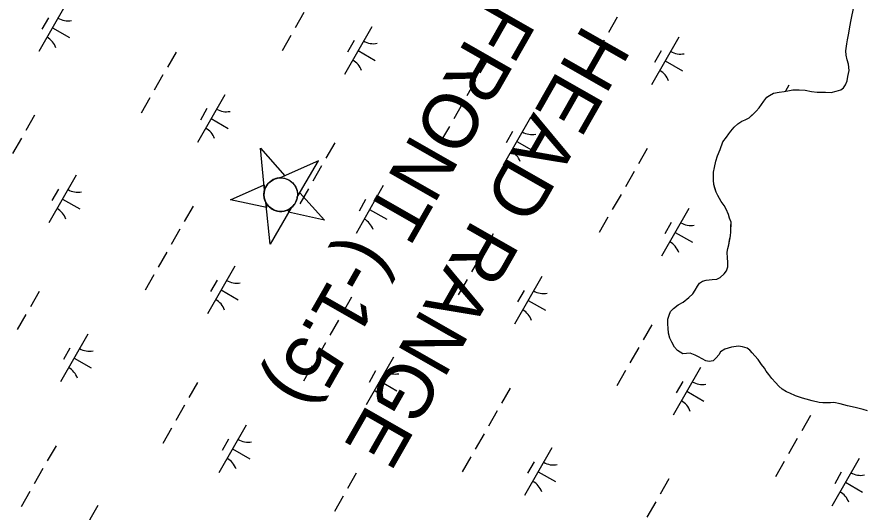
# Model space of a CAD drawing. Extents: x 3930721 to 3950824, y 220441 to 242861.
# Drawn here: x 3943853 to 3944626, y 235090 to 235540 of the extents above; entities that cross this region are included whole.
import ezdxf

# ---------------------------------------------------------------- set-up
doc = ezdxf.new("R2010")
doc.units = 0
for name, color, linetype in [('V-CHAN-NAID', 7, 'Continuous'), ('V-TOPO-SHOR', 7, 'Continuous'), ('V-WETL-SWMP', 7, 'Continuous')]:
    doc.layers.add(name, color=color, linetype=linetype)

msp = doc.modelspace()

# ---------------------------------------------------------------- linework, layer by layer
at = {"layer": 'V-CHAN-NAID'}
for points in [[(3944078.73, 235382.89), (3944074.87, 235420.94), (3944097.17, 235396), (3944092.78, 235394.07), (3944092.2, 235394.03), (3944091.05, 235393.89), (3944090.14, 235393.72), (3944089.12, 235393.45), (3944088.23, 235393.16), (3944087.37, 235392.82), (3944086.59, 235392.46), (3944085.73, 235391.98), (3944084.91, 235391.47), (3944084.11, 235390.89), (3944083.51, 235390.4), (3944082.87, 235389.83), (3944082.08, 235389), (3944081.57, 235388.41), (3944080.96, 235387.59), (3944080.53, 235386.95), (3944080.06, 235386.15), (3944079.67, 235385.4), (3944079.32, 235384.61), (3944078.99, 235383.71)], [(3944108.53, 235376.44), (3944127.78, 235409.5), (3944092.78, 235394.07), (3944093.88, 235394.07), (3944094.79, 235394.02), (3944095.85, 235393.89), (3944096.92, 235393.68), (3944097.58, 235393.51), (3944098.38, 235393.26), (3944099.06, 235393.01), (3944099.8, 235392.69), (3944100.58, 235392.31), (3944101.27, 235391.92), (3944102.15, 235391.36), (3944102.8, 235390.88), (3944103.66, 235390.16), (3944104.38, 235389.48), (3944105.04, 235388.75), (3944105.61, 235388.04), (3944106.12, 235387.33), (3944106.58, 235386.6), (3944107.07, 235385.71), (3944107.45, 235384.89), (3944107.76, 235384.15), (3944108, 235383.43), (3944108.26, 235382.53), (3944108.42, 235381.83), (3944108.6, 235380.74), (3944108.67, 235380), (3944108.72, 235379), (3944108.7, 235378.01), (3944108.63, 235377.21)], [(3944079.85, 235371.86), (3944080.34, 235367.09), (3944047.64, 235374.16), (3944078.25, 235387.66), (3944078.73, 235382.89), (3944078.52, 235382.05), (3944078.37, 235381.21), (3944078.23, 235380.05), (3944078.18, 235379.07), (3944078.2, 235377.99), (3944078.29, 235376.93), (3944078.45, 235375.95), (3944078.63, 235375.1), (3944078.91, 235374.15), (3944079.22, 235373.28), (3944079.58, 235372.42)], [(3944108.53, 235376.44), (3944110.95, 235380.59), (3944133.24, 235355.64), (3944100.54, 235362.72), (3944102.95, 235366.86), (3944103.6, 235367.4), (3944104.39, 235368.16), (3944105.09, 235368.93), (3944105.73, 235369.74), (3944106.07, 235370.21), (3944106.48, 235370.86), (3944106.91, 235371.61), (3944107.22, 235372.22), (3944107.61, 235373.1), (3944107.85, 235373.74), (3944108.13, 235374.61), (3944108.33, 235375.38), (3944108.44, 235375.91)], [(3944102.95, 235366.86), (3944083.71, 235333.81), (3944079.85, 235371.86), (3944080.27, 235371.09), (3944080.83, 235370.21), (3944081.34, 235369.51), (3944082, 235368.7), (3944082.64, 235368.02), (3944083.26, 235367.44), (3944084.04, 235366.78), (3944084.67, 235366.31), (3944085.6, 235365.71), (3944086.5, 235365.21), (3944087.51, 235364.74), (3944088.34, 235364.42), (3944089.43, 235364.08), (3944090.52, 235363.82), (3944091.57, 235363.66), (3944092.35, 235363.58), (3944093.43, 235363.54), (3944094.45, 235363.57), (3944095.49, 235363.68), (3944096.47, 235363.84), (3944097.38, 235364.05), (3944098.45, 235364.38), (3944099.49, 235364.79), (3944100.42, 235365.22), (3944101.38, 235365.76), (3944102.08, 235366.21)]]:
    msp.add_lwpolyline(points, close=True, dxfattribs=at)
msp.add_circle((3944093.45, 235378.81), 15.27, dxfattribs=at)
at = {"layer": 'V-TOPO-SHOR'}
for points in [[(3944493.31, 235419.93), (3944495.85, 235426.89), (3944499.05, 235431.05), (3944501.2, 235434.17), (3944502.98, 235436.59), (3944506.17, 235440.05), (3944509.36, 235443.16), (3944513.24, 235445.55), (3944516.06, 235446.92), (3944519.93, 235448.61), (3944523.48, 235452.07), (3944526.31, 235454.83), (3944528.79, 235457.59), (3944530.94, 235460.71), (3944533.08, 235463.83), (3944535.92, 235467.3), (3944538.39, 235469.01), (3944541.92, 235471.06), (3944547.18, 235472.05), (3944551.74, 235472.68), (3944554.9, 235473.34), (3944559.45, 235473.98), (3944565.4, 235474.25), (3944570.64, 235473.83), (3944576.58, 235472.7), (3944581.81, 235471.93), (3944584.96, 235471.89), (3944589.16, 235471.84), (3944594.41, 235471.77), (3944598.97, 235472.76), (3944603.19, 235474.1), (3944605.66, 235475.82), (3944607.44, 235478.59), (3944608.89, 235482.42), (3944609.64, 235486.26), (3944610.77, 235491.84), (3944610.14, 235497.45), (3944609.14, 235501.31), (3944608.15, 235505.52), (3944607.85, 235509.72), (3944608.64, 235516.01), (3944609.38, 235519.5), (3944610.52, 235525.78), (3944611.29, 235531.37), (3944612.77, 235537.65), (3944613.91, 235543.93)], [(3944627.65, 235182.34), (3944623.47, 235183.45), (3944616.15, 235185.29), (3944609.17, 235186.79), (3944602.55, 235188.62), (3944596.96, 235189.75), (3944593.81, 235189.44), (3944590.66, 235189.48), (3944586.81, 235189.53), (3944583.67, 235189.92), (3944577.04, 235191.41), (3944571.82, 235192.88), (3944568.33, 235193.62), (3944562.06, 235195.81), (3944556.85, 235198.33), (3944553.71, 235199.42), (3944549.9, 235201.92), (3944546.79, 235204.76), (3944543.68, 235207.94), (3944540.58, 235211.49), (3944537.83, 235215.37), (3944535.42, 235218.2), (3944533.7, 235221.02), (3944530.95, 235224.21), (3944527.86, 235228.8), (3944525.11, 235232.33), (3944522.69, 235234.81), (3944520.28, 235237.3), (3944517.85, 235239.08), (3944513.67, 235240.53), (3944510.18, 235240.93), (3944503.87, 235239.96), (3944497.55, 235238.29), (3944493.67, 235235.9), (3944492.23, 235233.12), (3944489.75, 235230.35), (3944486.91, 235227.59), (3944483.4, 235226.94), (3944480.27, 235227.68), (3944477.14, 235229.47), (3944473.67, 235231.26), (3944470.54, 235232.71), (3944466.01, 235234.52), (3944462.86, 235234.21), (3944459.36, 235233.9), (3944454.5, 235237.12), (3944451.74, 235239.95), (3944449.35, 235244.53), (3944447.65, 235248.4), (3944446.31, 235252.97), (3944446.02, 235257.52), (3944445.72, 235261.02), (3944445.78, 235265.57), (3944446.88, 235269.05), (3944448.32, 235272.54), (3944450.81, 235275.3), (3944455.05, 235278.74), (3944459.63, 235281.13), (3944464.94, 235285.26), (3944468.48, 235288.71), (3944470.62, 235291.83), (3944472.77, 235295.65), (3944474.55, 235298.43), (3944477.38, 235300.14), (3944480.54, 235301.15), (3944486.15, 235301.77), (3944490.35, 235302.07), (3944493.51, 235303.42), (3944497.06, 235306.87), (3944499.19, 235309.64), (3944500.29, 235313.13), (3944500.35, 235317.68), (3944500.05, 235321.18), (3944499.77, 235326.43), (3944500.51, 235329.92), (3944501.25, 235333.06), (3944502.01, 235337.25), (3944502.77, 235341.44), (3944503.16, 235344.93), (3944503.23, 235349.82), (3944503.28, 235353.67), (3944501.93, 235357.54), (3944500.92, 235360.7), (3944498.89, 235365.63), (3944497.18, 235368.8), (3944494.43, 235372.68), (3944491.35, 235377.97), (3944489.65, 235381.14), (3944488.64, 235384.65), (3944487.64, 235388.17), (3944487.34, 235392.02), (3944487.44, 235399.36), (3944488.2, 235403.55), (3944489.32, 235409.14), (3944491.13, 235414.01), (3944493.31, 235419.93)]]:
    msp.add_lwpolyline(points, dxfattribs=at)
at = {"layer": 'V-WETL-SWMP'}
for p, q in [((3943898.12, 235552.32), (3943873.27, 235508.93)), ((3944114.5, 235544.39), (3944106.55, 235530.51)), ((3944612.77, 235537.65), (3944614.66, 235548.12)), ((3943881.98, 235539.67), (3943876.02, 235529.25)), ((3944399.67, 235540.1), (3944391.71, 235526.22)), ((3944611.29, 235531.37), (3944612.77, 235537.65)), ((3943885.69, 235530.63), (3943901.31, 235521.68)), ((3944176.33, 235531.55), (3944151.48, 235488.16)), ((3944610.52, 235525.78), (3944611.29, 235531.37)), ((3944102.57, 235523.57), (3944094.62, 235509.68)), ((3944455.86, 235522.09), (3944431.01, 235478.7)), ((3944609.38, 235519.5), (3944610.52, 235525.78)), ((3944160.19, 235518.89), (3944154.22, 235508.48)), ((3944387.74, 235519.28), (3944379.79, 235505.39)), ((3944607.85, 235509.72), (3944608.64, 235516.01)), ((3944608.64, 235516.01), (3944609.38, 235519.5)), ((3943998.19, 235508.49), (3943990.24, 235494.61)), ((3944163.9, 235509.85), (3944179.52, 235500.91)), ((3944439.72, 235509.44), (3944433.76, 235499.02)), ((3944608.15, 235505.52), (3944607.85, 235509.72)), ((3944609.14, 235501.31), (3944608.15, 235505.52)), ((3944282.7, 235503.38), (3944274.74, 235489.49)), ((3944443.44, 235500.4), (3944459.06, 235491.45)), ((3944610.14, 235497.45), (3944609.14, 235501.31)), ((3944610.77, 235491.84), (3944610.14, 235497.45)), ((3944609.64, 235486.26), (3944610.77, 235491.84)), ((3943986.26, 235487.67), (3943978.31, 235473.78)), ((3944270.77, 235482.55), (3944262.82, 235468.67)), ((3944607.44, 235478.59), (3944608.89, 235482.42)), ((3944608.89, 235482.42), (3944609.64, 235486.26)), ((3944555.93, 235478.26), (3944552.87, 235472.92)), ((3944559.45, 235473.98), (3944565.4, 235474.25)), ((3944565.4, 235474.25), (3944570.64, 235473.83)), ((3944603.18, 235474.1), (3944605.66, 235475.82)), ((3944605.66, 235475.82), (3944607.44, 235478.59)), ((3943974.34, 235466.84), (3943966.38, 235452.96)), ((3944042.46, 235469.65), (3944017.61, 235426.27)), ((3944533.08, 235463.83), (3944535.92, 235467.3)), ((3944535.92, 235467.3), (3944538.39, 235469.01)), ((3944538.39, 235469.01), (3944541.92, 235471.06)), ((3944541.92, 235471.06), (3944547.18, 235472.04)), ((3944547.18, 235472.04), (3944551.74, 235472.68)), ((3944551.74, 235472.68), (3944554.89, 235473.34)), ((3944554.89, 235473.34), (3944559.45, 235473.98)), ((3944570.64, 235473.83), (3944576.58, 235472.7)), ((3944576.58, 235472.7), (3944581.81, 235471.93)), ((3944581.81, 235471.93), (3944594.41, 235471.77)), ((3944594.41, 235471.77), (3944598.97, 235472.76)), ((3944598.97, 235472.76), (3944603.18, 235474.1)), ((3944258.84, 235461.73), (3944250.89, 235447.84)), ((3944528.79, 235457.59), (3944533.08, 235463.83)), ((3944026.32, 235457), (3944020.36, 235446.59)), ((3944519.93, 235448.61), (3944526.31, 235454.83)), ((3944526.31, 235454.83), (3944528.79, 235457.59)), ((3943869.29, 235450.94), (3943861.34, 235437.06)), ((3944030.03, 235447.96), (3944045.65, 235439.01)), ((3944320.67, 235448.88), (3944295.82, 235405.49)), ((3944509.36, 235443.16), (3944513.24, 235445.55)), ((3944513.24, 235445.55), (3944516.06, 235446.92)), ((3944516.06, 235446.92), (3944519.93, 235448.61)), ((3944246.91, 235440.9), (3944238.96, 235427.02)), ((3944304.53, 235436.23), (3944298.57, 235425.81)), ((3944501.2, 235434.17), (3944502.98, 235436.59)), ((3944502.98, 235436.59), (3944506.17, 235440.05)), ((3944506.17, 235440.05), (3944509.36, 235443.16)), ((3943857.37, 235430.12), (3943849.41, 235416.23)), ((3944495.85, 235426.89), (3944499.06, 235431.05)), ((3944499.06, 235431.05), (3944501.2, 235434.17)), ((3944142.53, 235425.83), (3944134.58, 235411.94)), ((3944308.24, 235427.18), (3944323.86, 235418.24)), ((3944427.04, 235420.71), (3944419.09, 235406.83)), ((3944493.31, 235419.93), (3944495.85, 235426.89)), ((3944489.32, 235409.14), (3944491.13, 235414.01)), ((3944491.13, 235414.01), (3944493.31, 235419.93)), ((3944130.61, 235405), (3944122.65, 235391.12)), ((3944488.2, 235403.55), (3944489.32, 235409.14)), ((3944415.11, 235399.89), (3944407.16, 235386)), ((3944487.34, 235392.02), (3944487.44, 235399.36)), ((3944487.44, 235399.36), (3944488.2, 235403.55)), ((3943907.27, 235396.44), (3943882.42, 235353.05)), ((3944487.64, 235388.17), (3944487.34, 235392.02)), ((3943891.13, 235383.79), (3943885.16, 235373.38)), ((3944118.68, 235384.18), (3944110.73, 235370.29)), ((3944186.8, 235386.99), (3944161.95, 235343.6)), ((3944489.65, 235381.14), (3944487.64, 235388.17)), ((3943894.84, 235374.75), (3943910.46, 235365.8)), ((3944170.66, 235374.33), (3944164.7, 235363.92)), ((3944403.18, 235379.06), (3944395.23, 235365.18)), ((3944491.35, 235377.97), (3944489.65, 235381.14)), ((3944494.43, 235372.68), (3944491.35, 235377.97)), ((3944013.64, 235368.28), (3944005.68, 235354.39)), ((3944465.01, 235366.21), (3944440.16, 235322.82)), ((3944497.18, 235368.8), (3944494.43, 235372.68)), ((3944498.89, 235365.63), (3944497.18, 235368.8)), ((3944174.38, 235365.29), (3944190, 235356.35)), ((3944500.92, 235360.7), (3944498.89, 235365.63)), ((3944501.93, 235357.54), (3944500.92, 235360.7)), ((3944391.25, 235358.23), (3944383.3, 235344.35)), ((3944448.87, 235353.56), (3944442.91, 235343.15)), ((3944503.28, 235353.67), (3944501.93, 235357.54)), ((3944503.16, 235344.93), (3944503.28, 235353.67)), ((3944001.71, 235347.45), (3943993.76, 235333.57)), ((3944286.87, 235343.16), (3944278.92, 235329.28)), ((3944452.58, 235344.52), (3944468.2, 235335.57)), ((3944502.77, 235341.43), (3944503.16, 235344.93)), ((3944501.25, 235333.06), (3944502.77, 235341.43)), ((3944499.77, 235326.43), (3944500.51, 235329.92)), ((3944500.51, 235329.92), (3944501.25, 235333.06)), ((3943989.78, 235326.62), (3943981.83, 235312.74)), ((3944274.95, 235322.34), (3944267, 235308.45)), ((3944500.05, 235321.18), (3944499.77, 235326.43)), ((3944500.35, 235317.68), (3944500.05, 235321.18)), ((3944051.61, 235313.78), (3944026.76, 235270.39)), ((3944499.19, 235309.64), (3944500.29, 235313.13)), ((3944500.29, 235313.13), (3944500.35, 235317.68)), ((3943977.85, 235305.8), (3943969.9, 235291.91)), ((3944331.14, 235304.32), (3944306.29, 235260.93)), ((3944493.51, 235303.42), (3944497.06, 235306.87)), ((3944497.06, 235306.87), (3944499.19, 235309.64)), ((3944035.47, 235301.12), (3944029.51, 235290.71)), ((3944263.02, 235301.51), (3944255.07, 235287.62)), ((3944472.77, 235295.65), (3944474.56, 235298.43)), ((3944474.56, 235298.43), (3944477.38, 235300.14)), ((3944477.38, 235300.14), (3944480.54, 235301.15)), ((3944480.54, 235301.15), (3944486.15, 235301.77)), ((3944486.15, 235301.77), (3944490.35, 235302.07)), ((3944490.35, 235302.07), (3944493.51, 235303.42)), ((3943873.47, 235290.73), (3943865.52, 235276.84)), ((3944039.18, 235292.08), (3944054.8, 235283.14)), ((3944315, 235291.67), (3944309.04, 235281.26)), ((3944468.48, 235288.71), (3944470.62, 235291.83)), ((3944470.62, 235291.83), (3944472.77, 235295.65)), ((3944157.98, 235285.61), (3944150.03, 235271.73)), ((3944318.72, 235282.63), (3944334.34, 235273.68)), ((3944455.05, 235278.74), (3944459.63, 235281.13)), ((3944459.63, 235281.13), (3944464.94, 235285.26)), ((3944464.94, 235285.26), (3944468.48, 235288.71)), ((3944448.32, 235272.54), (3944450.81, 235275.3)), ((3944450.81, 235275.3), (3944455.05, 235278.74)), ((3943861.54, 235269.9), (3943853.59, 235256.01)), ((3944445.78, 235265.57), (3944446.88, 235269.05)), ((3944446.88, 235269.05), (3944448.32, 235272.54)), ((3944146.05, 235264.78), (3944138.1, 235250.9)), ((3944431.22, 235260.5), (3944423.26, 235246.61)), ((3944445.72, 235261.02), (3944445.78, 235265.57)), ((3944446.02, 235257.52), (3944445.72, 235261.02)), ((3943917.74, 235251.89), (3943892.89, 235208.5)), ((3944446.31, 235252.97), (3944446.02, 235257.52)), ((3944447.65, 235248.4), (3944446.31, 235252.97)), ((3944134.12, 235243.96), (3944126.17, 235230.07)), ((3944449.35, 235244.53), (3944447.65, 235248.4)), ((3944451.74, 235239.95), (3944449.35, 235244.53)), ((3943901.6, 235239.23), (3943895.64, 235228.82)), ((3944419.29, 235239.67), (3944411.34, 235225.78)), ((3944454.5, 235237.12), (3944451.74, 235239.95)), ((3944459.36, 235233.9), (3944454.5, 235237.12)), ((3944493.67, 235235.9), (3944492.23, 235233.12)), ((3944497.55, 235238.29), (3944493.67, 235235.9)), ((3944503.87, 235239.96), (3944497.55, 235238.29)), ((3944510.18, 235240.93), (3944503.87, 235239.96)), ((3944513.67, 235240.53), (3944510.18, 235240.93)), ((3944517.85, 235239.08), (3944513.67, 235240.53)), ((3944520.28, 235237.29), (3944517.85, 235239.08)), ((3944525.11, 235232.33), (3944520.28, 235237.29)), ((3943905.32, 235230.19), (3943920.93, 235221.25)), ((3944195.95, 235231.11), (3944171.1, 235187.72)), ((3944462.86, 235234.21), (3944459.36, 235233.9)), ((3944466.01, 235234.52), (3944462.86, 235234.21)), ((3944470.54, 235232.71), (3944466.01, 235234.52)), ((3944473.67, 235231.26), (3944470.54, 235232.71)), ((3944477.14, 235229.47), (3944473.67, 235231.26)), ((3944480.27, 235227.68), (3944477.14, 235229.47)), ((3944483.4, 235226.94), (3944480.27, 235227.68)), ((3944486.91, 235227.59), (3944483.4, 235226.94)), ((3944489.75, 235230.35), (3944486.91, 235227.59)), ((3944492.23, 235233.12), (3944489.75, 235230.35)), ((3944527.86, 235228.8), (3944525.11, 235232.33)), ((3944530.95, 235224.21), (3944527.86, 235228.8)), ((3944122.19, 235223.13), (3944114.24, 235209.25)), ((3944475.48, 235221.66), (3944450.63, 235178.27)), ((3944533.71, 235221.02), (3944530.95, 235224.21)), ((3944535.42, 235218.2), (3944533.71, 235221.02)), ((3944179.81, 235218.46), (3944173.85, 235208.04)), ((3944407.36, 235218.84), (3944399.41, 235204.96)), ((3944537.83, 235215.37), (3944535.42, 235218.2)), ((3944540.58, 235211.49), (3944537.83, 235215.37)), ((3944017.81, 235208.06), (3944009.86, 235194.18)), ((3944183.52, 235209.42), (3944199.14, 235200.47)), ((3944459.35, 235209), (3944453.38, 235198.59)), ((3944543.68, 235207.94), (3944540.58, 235211.49)), ((3944546.78, 235204.76), (3944543.68, 235207.94)), ((3944549.9, 235201.91), (3944546.78, 235204.76)), ((3944302.32, 235202.94), (3944294.37, 235189.06)), ((3944463.06, 235199.96), (3944478.68, 235191.02)), ((3944553.71, 235199.42), (3944549.9, 235201.91)), ((3944556.85, 235198.33), (3944553.71, 235199.42)), ((3944562.06, 235195.81), (3944556.85, 235198.33)), ((3944568.33, 235193.62), (3944562.06, 235195.81)), ((3944571.82, 235192.88), (3944568.33, 235193.62)), ((3944577.04, 235191.41), (3944571.82, 235192.88)), ((3944583.67, 235189.92), (3944577.04, 235191.41)), ((3944586.82, 235189.53), (3944583.67, 235189.92)), ((3944593.81, 235189.44), (3944586.82, 235189.53)), ((3944596.96, 235189.75), (3944593.81, 235189.44)), ((3944602.55, 235188.62), (3944596.96, 235189.75)), ((3944609.17, 235186.79), (3944602.55, 235188.62)), ((3944005.89, 235187.23), (3943997.93, 235173.35)), ((3944290.39, 235182.12), (3944282.44, 235168.23)), ((3944616.15, 235185.29), (3944609.17, 235186.79)), ((3944623.47, 235183.45), (3944616.15, 235185.29)), ((3944627.65, 235182.34), (3944623.47, 235183.45)), ((3944575.56, 235177.83), (3944567.61, 235163.95)), ((3943993.96, 235166.41), (3943986.01, 235152.52)), ((3944062.08, 235169.22), (3944037.23, 235125.83)), ((3944278.46, 235161.29), (3944270.51, 235147.41)), ((3943888.92, 235150.51), (3943880.97, 235136.62)), ((3944045.94, 235156.57), (3944039.98, 235146.15)), ((3944563.63, 235157), (3944555.68, 235143.12)), ((3944049.66, 235147.53), (3944065.28, 235138.58)), ((3944340.29, 235148.44), (3944315.44, 235105.06)), ((3944266.54, 235140.47), (3944258.58, 235126.58)), ((3944324.15, 235135.79), (3944318.19, 235125.38)), ((3944551.7, 235136.18), (3944543.75, 235122.29)), ((3944619.82, 235138.99), (3944594.98, 235095.6)), ((3943876.99, 235129.68), (3943869.04, 235115.8)), ((3944327.87, 235126.75), (3944343.49, 235117.8)), ((3944162.16, 235125.39), (3944154.2, 235111.51)), ((3944446.66, 235120.28), (3944438.71, 235106.39)), ((3944603.69, 235126.34), (3944597.72, 235115.92)), ((3944607.4, 235117.3), (3944623.02, 235108.35)), ((3943865.06, 235108.86), (3943857.11, 235094.97)), ((3944150.23, 235104.57), (3944142.28, 235090.68)), ((3943926.89, 235096.01), (3943902.04, 235052.62)), ((3944434.73, 235099.45), (3944426.78, 235085.57))]:
    msp.add_line(p, q, dxfattribs=at)
for centre, start, end in [((3943899.63, 235554.48), 239.42788, 280.97154), ((3943872.17, 235506.54), 19.42788, 60.97154), ((3944177.83, 235533.7), 239.42788, 280.97154), ((3944457.37, 235524.25), 239.42788, 280.97154), ((3944150.38, 235485.76), 19.42788, 60.97154), ((3944429.91, 235476.31), 19.42788, 60.97154), ((3944043.97, 235471.81), 239.42788, 280.97154), ((3944016.51, 235423.87), 19.42788, 60.97154), ((3944322.18, 235451.04), 239.42788, 280.97154), ((3944294.72, 235403.1), 19.42788, 60.97154), ((3943908.77, 235398.6), 239.42788, 280.97154), ((3944188.31, 235389.14), 239.42788, 280.97154), ((3943881.32, 235350.66), 19.42788, 60.97154), ((3944160.85, 235341.21), 19.42788, 60.97154), ((3944466.52, 235368.37), 239.42788, 280.97154), ((3944439.06, 235320.43), 19.42788, 60.97154), ((3944053.12, 235315.93), 239.42788, 280.97154), ((3944332.65, 235306.48), 239.42788, 280.97154), ((3944025.66, 235268), 19.42788, 60.97154), ((3944305.2, 235258.54), 19.42788, 60.97154), ((3943919.25, 235254.04), 239.42788, 280.97154), ((3943891.79, 235206.1), 19.42788, 60.97154), ((3944197.46, 235233.27), 239.42788, 280.97154), ((3944476.99, 235223.81), 239.42788, 280.97154), ((3944170, 235185.33), 19.42788, 60.97154), ((3944449.54, 235175.87), 19.42788, 60.97154), ((3944063.59, 235171.38), 239.42788, 280.97154), ((3944036.14, 235123.44), 19.42788, 60.97154), ((3944341.8, 235150.6), 239.42788, 280.97154), ((3944621.33, 235141.15), 239.42788, 280.97154), ((3944314.34, 235102.66), 19.42788, 60.97154), ((3944593.88, 235093.21), 19.42788, 60.97154)]:
    msp.add_arc(centre, 17.62, start, end, dxfattribs=at)

# ---------------------------------------------------------------- texts
at = {"layer": 'V-CHAN-NAID'}
for s, p in [('EAST FRONT (-1.5)', (3944378.99, 235726.11)), ('HEAD RANGE', (3944369.61, 235535.2))]:
    msp.add_text(s, height=50, rotation=240.29883, dxfattribs=at).set_placement(p)

doc.saveas('drawing.dxf')
